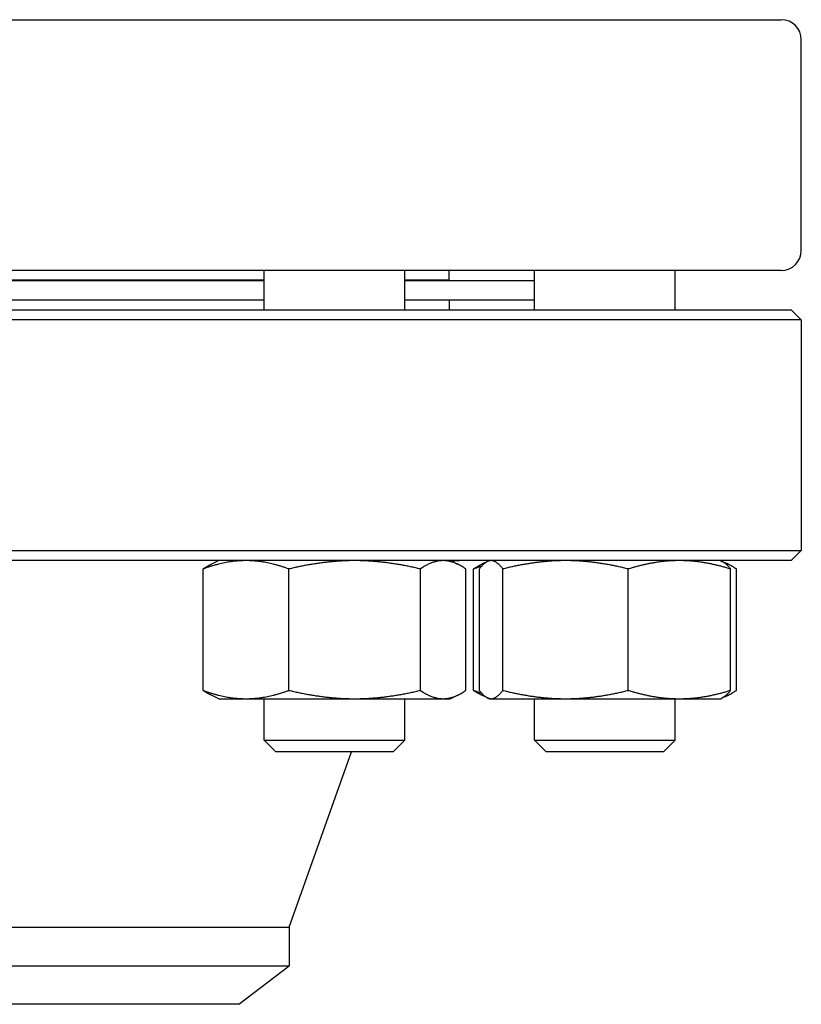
# Model space of a CAD drawing. Header units: inches. Extents: x 24 to 1128, y -69 to 748.
# Tile 611 of 656: x 613.42 to 618.28, y 603.16 to 609.29. Entities that reach past the tile are written whole.
import ezdxf

# ---------------------------------------------------------------- set-up
doc = ezdxf.new("R2010")
doc.units = ezdxf.units.IN
doc.header["$LTSCALE"] = 32
doc.header["$MEASUREMENT"] = 0
doc.layers.add('Visible (ANSI)', color=7, linetype='Continuous', lineweight=30)

msp = doc.modelspace()

# ---------------------------------------------------------------- linework, layer by layer
at = {"layer": 'Visible (ANSI)'}
for p, q in [((603.40563, 609.28853), (618.15563, 609.28853)), ((618.28063, 607.85353), (618.28063, 609.16353)), ((618.15563, 607.72853), (603.40563, 607.72853)), ((614.93933, 607.48353), (614.93933, 607.72853)), ((615.81433, 607.48353), (615.81433, 607.72853)), ((616.09063, 607.66853), (616.09063, 607.72853)), ((616.62165, 607.48353), (616.62165, 607.72853)), ((617.49665, 607.48353), (617.49665, 607.72853)), ((614.93933, 607.66853), (612.90046, 607.66853)), ((614.93933, 607.66353), (612.90046, 607.66353)), ((616.09063, 607.66853), (615.81433, 607.66853)), ((616.62165, 607.66353), (615.81433, 607.66353)), ((615.97063, 607.66353), (615.97063, 607.66853)), ((614.93933, 607.54353), (612.90046, 607.54353)), ((616.62165, 607.54353), (615.81433, 607.54353)), ((616.09063, 607.54353), (616.09063, 607.48353)), ((603.34313, 607.48353), (618.21813, 607.48353)), ((618.21813, 607.48353), (618.28063, 607.42103)), ((618.28063, 607.42103), (603.28063, 607.42103)), ((618.28063, 607.42103), (618.28063, 605.98603)), ((603.28063, 605.98603), (618.28063, 605.98603)), ((618.21813, 605.92353), (618.28063, 605.98603)), ((618.21813, 605.92353), (603.34313, 605.92353)), ((614.65783, 605.92353), (614.61204, 605.90218)), ((616.09583, 605.92353), (616.14161, 605.90218)), ((616.32889, 605.91828), (616.29436, 605.90218)), ((616.34015, 605.92353), (616.32889, 605.91828)), ((617.77815, 605.92353), (617.78941, 605.91828)), ((617.78941, 605.91828), (617.82394, 605.90218)), ((614.5594, 605.1164), (614.5594, 605.87166)), ((615.09388, 605.1164), (615.09388, 605.87166)), ((615.91131, 605.1164), (615.91131, 605.87166)), ((616.19426, 605.1164), (616.19426, 605.87166)), ((616.24172, 605.1164), (616.24172, 605.87166)), ((616.27863, 605.1164), (616.27863, 605.87166)), ((616.42385, 605.1164), (616.42385, 605.87166)), ((617.20437, 605.1164), (617.20437, 605.87166)), ((617.83968, 605.1164), (617.83968, 605.87166)), ((617.87658, 605.1164), (617.87658, 605.87166)), ((614.65783, 605.06453), (614.61204, 605.08588)), ((614.65783, 605.06453), (614.82664, 605.06453)), ((614.82664, 605.06453), (615.50259, 605.06453)), ((614.93933, 604.80645), (614.93933, 605.06453)), ((615.50259, 605.06453), (616.05278, 605.06453)), ((615.81433, 604.80645), (615.81433, 605.06453)), ((616.05278, 605.06453), (616.09583, 605.06453)), ((616.09583, 605.06453), (616.14161, 605.08588)), ((616.32889, 605.06978), (616.29436, 605.08588)), ((616.34015, 605.06453), (616.32889, 605.06978)), ((616.34015, 605.06453), (616.35124, 605.06453)), ((616.35124, 605.06453), (616.81411, 605.06453)), ((616.62165, 604.80645), (616.62165, 605.06453)), ((616.81411, 605.06453), (617.52202, 605.06453)), ((617.49665, 604.80645), (617.49665, 605.06453)), ((617.52202, 605.06453), (617.77815, 605.06453)), ((617.77815, 605.06453), (617.78941, 605.06978)), ((617.78941, 605.06978), (617.82394, 605.08588)), ((614.93933, 604.80645), (615.81433, 604.80645)), ((615.01224, 604.73353), (614.93933, 604.80645)), ((615.74141, 604.73353), (615.81433, 604.80645)), ((616.62165, 604.80645), (617.49665, 604.80645)), ((616.69457, 604.73353), (616.62165, 604.80645)), ((617.42373, 604.73353), (617.49665, 604.80645)), ((615.74141, 604.73353), (615.01224, 604.73353)), ((615.09563, 603.64353), (615.48287, 604.73353)), ((617.42373, 604.73353), (616.69457, 604.73353)), ((606.46563, 603.64353), (615.09563, 603.64353)), ((615.09563, 603.64353), (615.09563, 603.40332)), ((606.46563, 603.40332), (615.09563, 603.40332)), ((614.78313, 603.16353), (615.09563, 603.40332)), ((614.78313, 603.16353), (606.77813, 603.16353))]:
    msp.add_line(p, q, dxfattribs=at)
for centre, radius, start, end in [((618.15563, 609.16353), 0.125, 0, 90), ((618.15563, 607.85353), 0.125, 270, 0), ((616.17037, 605.54853), 0.375, 90, 99.684496)]:
    msp.add_arc(centre, radius, start, end, dxfattribs=at)
for points, weights in [([(614.82664, 605.92353), (614.70261, 605.92353), (614.5594, 605.87166)], [1, 1.0379548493, 1]), ([(614.5594, 605.87166), (614.5868, 605.89041), (614.61204, 605.90218)], [1, 1.01339325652, 1.01733426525]), ([(615.09388, 605.87166), (614.95066, 605.92353), (614.82664, 605.92353)], [1, 1.0379548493, 1]), ([(615.50259, 605.92353), (615.31291, 605.92353), (615.09388, 605.87166)], [1, 1.0379548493, 1]), ([(615.91131, 605.87166), (615.69228, 605.92353), (615.50259, 605.92353)], [1, 1.0379548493, 1]), ([(616.05278, 605.92353), (615.98712, 605.92353), (615.91131, 605.87166)], [1, 1.0379548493, 1]), ([(616.19426, 605.87166), (616.11844, 605.92353), (616.05278, 605.92353)], [1, 1.0379548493, 1]), ([(616.24172, 605.87166), (616.26912, 605.89041), (616.29436, 605.90218)], [1, 1.01339325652, 1.01733426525]), ([(616.29239, 605.88865), (616.26763, 605.88104), (616.24172, 605.87166)], [1.01098059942, 1.00665836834, 1]), ([(616.35124, 605.92353), (616.31754, 605.92353), (616.27863, 605.87166)], [1, 1.0379548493, 1]), ([(616.42385, 605.87166), (616.38493, 605.92353), (616.35124, 605.92353)], [1, 1.0379548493, 1]), ([(616.81411, 605.92353), (616.63299, 605.92353), (616.42385, 605.87166)], [1, 1.0379548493, 1]), ([(617.20437, 605.87166), (616.99523, 605.92353), (616.81411, 605.92353)], [1, 1.0379548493, 1]), ([(617.52202, 605.92353), (617.3746, 605.92353), (617.20437, 605.87166)], [1, 1.0379548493, 1]), ([(617.83968, 605.87166), (617.66945, 605.92353), (617.52202, 605.92353)], [1, 1.0379548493, 1]), ([(617.78941, 605.91828), (617.81293, 605.90731), (617.83968, 605.87166)], [1.01653872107, 1.02578038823, 1]), ([(617.87658, 605.87166), (617.83661, 605.89901), (617.80076, 605.9117)], [1, 1.01965956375, 1.01895290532]), ([(614.61204, 605.08588), (614.5868, 605.09765), (614.5594, 605.1164)], [1.01733426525, 1.01339325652, 1]), ([(614.5594, 605.1164), (614.70261, 605.06453), (614.82664, 605.06453)], [1, 1.0379548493, 1]), ([(614.82664, 605.06453), (614.95066, 605.06453), (615.09388, 605.1164)], [1, 1.0379548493, 1]), ([(615.09388, 605.1164), (615.31291, 605.06453), (615.50259, 605.06453)], [1, 1.0379548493, 1]), ([(615.50259, 605.06453), (615.69228, 605.06453), (615.91131, 605.1164)], [1, 1.0379548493, 1]), ([(615.91131, 605.1164), (615.98712, 605.06453), (616.05278, 605.06453)], [1, 1.0379548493, 1]), ([(616.05278, 605.06453), (616.11844, 605.06453), (616.19426, 605.1164)], [1, 1.0379548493, 1]), ([(616.29436, 605.08588), (616.26912, 605.09765), (616.24172, 605.1164)], [1.01733426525, 1.01339325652, 1]), ([(616.24172, 605.1164), (616.26763, 605.10702), (616.29239, 605.09941)], [1, 1.00665836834, 1.01098059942]), ([(616.27863, 605.1164), (616.31754, 605.06453), (616.35124, 605.06453)], [1, 1.0379548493, 1]), ([(616.35124, 605.06453), (616.38493, 605.06453), (616.42385, 605.1164)], [1, 1.0379548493, 1]), ([(616.42385, 605.1164), (616.63299, 605.06453), (616.81411, 605.06453)], [1, 1.0379548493, 1]), ([(616.81411, 605.06453), (616.99523, 605.06453), (617.20437, 605.1164)], [1, 1.0379548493, 1]), ([(617.20437, 605.1164), (617.3746, 605.06453), (617.52202, 605.06453)], [1, 1.0379548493, 1]), ([(617.52202, 605.06453), (617.66945, 605.06453), (617.83968, 605.1164)], [1, 1.0379548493, 1]), ([(617.83968, 605.1164), (617.81293, 605.08075), (617.78941, 605.06978)], [1, 1.02578038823, 1.01653872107]), ([(617.80076, 605.07636), (617.83661, 605.08905), (617.87658, 605.1164)], [1.01895290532, 1.01965956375, 1])]:
    msp.add_rational_spline(points, weights, degree=2, dxfattribs=at)

doc.saveas('drawing.dxf')
